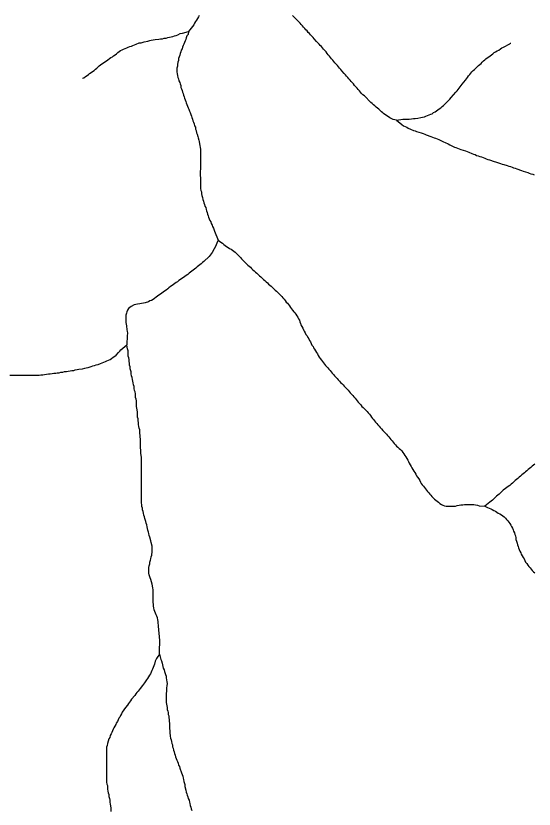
# Model space of a CAD drawing. Extents: x 652.3 to 678, y 7316.9 to 7344.9.
# Drawn here: x 659.211 to 660.791, y 7322.592 to 7325.012 of the extents above; entities that cross this region are included whole.
import ezdxf

# ---------------------------------------------------------------- set-up
doc = ezdxf.new("R2010")
doc.units = 0
doc.header["$LTSCALE"] = 0.032
doc.layers.add('7', color=7, linetype='Continuous', lineweight=25)

msp = doc.modelspace()

# ---------------------------------------------------------------- linework, layer by layer
at = {"layer": '7'}
msp.add_line((659.5496, 7324.0163), (659.5496, 7324.009), dxfattribs=at)
for points in [[(659.77, 7325.0139), (659.7676, 7325.0092), (659.7645, 7325.0044), (659.7621, 7324.9996), (659.7589, 7324.9948), (659.7557, 7324.9901), (659.7533, 7324.9853), (659.7374, 7324.9646)], [(660.3716, 7324.6941), (660.3612, 7324.6964), (660.3517, 7324.7012), (660.3469, 7324.7044), (660.3421, 7324.7076), (660.3382, 7324.7108), (660.3334, 7324.7132), (660.3294, 7324.7163), (660.3254, 7324.7195), (660.3214, 7324.7235), (660.3175, 7324.7275), (660.3135, 7324.7307), (660.3095, 7324.7338), (660.3055, 7324.7378), (660.3016, 7324.741), (660.2976, 7324.745), (660.2936, 7324.7482), (660.2737, 7324.7681), (660.2689, 7324.7712), (660.2649, 7324.7752), (660.2618, 7324.78), (660.2586, 7324.784), (660.2546, 7324.788), (660.2514, 7324.7919), (660.2435, 7324.7999), (660.2403, 7324.8047), (660.2363, 7324.8086), (660.2331, 7324.8126), (660.2299, 7324.8166), (660.226, 7324.8206), (660.2228, 7324.8246), (660.2188, 7324.8285), (660.2156, 7324.8325), (660.2116, 7324.8365), (660.2053, 7324.8444), (660.2013, 7324.8484), (660.1981, 7324.8532), (660.1949, 7324.8572), (660.1917, 7324.8612), (660.1838, 7324.8691), (660.1774, 7324.8771), (660.1734, 7324.881), (660.1671, 7324.889), (660.1631, 7324.893), (660.1599, 7324.8978), (660.1567, 7324.9025), (660.1488, 7324.9105), (660.1456, 7324.9145), (660.1424, 7324.9184), (660.1384, 7324.9224), (660.1353, 7324.9264), (660.1313, 7324.9304), (660.1281, 7324.9344), (660.1201, 7324.9423), (660.117, 7324.9463), (660.1138, 7324.9503), (660.1098, 7324.9542), (660.1066, 7324.9582), (660.1026, 7324.9614), (660.0994, 7324.9662), (660.0955, 7324.9702), (660.0923, 7324.9741), (660.0883, 7324.9781), (660.0851, 7324.9821), (660.0811, 7324.9861), (660.078, 7324.9901), (660.0581, 7325.0099), (660.0541, 7325.0131)], [(659.4136, 7324.8219), (659.4144, 7324.8222), (659.4183, 7324.8238), (659.4231, 7324.8269), (659.4279, 7324.8301), (659.4319, 7324.8333), (659.4358, 7324.8365), (659.4406, 7324.8397), (659.4446, 7324.8429), (659.4494, 7324.846), (659.4533, 7324.85), (659.4573, 7324.8532), (659.4613, 7324.8564), (659.4653, 7324.8596), (659.4693, 7324.8627), (659.4732, 7324.8659), (659.478, 7324.8691), (659.482, 7324.8723), (659.4868, 7324.8755), (659.4915, 7324.8787), (659.4963, 7324.8818), (659.5003, 7324.885), (659.5051, 7324.8874), (659.509, 7324.8906), (659.5138, 7324.8938), (659.5178, 7324.897), (659.5218, 7324.9001), (659.5258, 7324.9033), (659.5297, 7324.9065), (659.5345, 7324.9089), (659.5393, 7324.9105), (659.5488, 7324.9153), (659.5536, 7324.9169), (659.5584, 7324.9184), (659.5632, 7324.92), (659.5679, 7324.9224), (659.5727, 7324.924), (659.5775, 7324.9264), (659.587, 7324.9296), (659.5926, 7324.9304), (659.6021, 7324.9336), (659.6133, 7324.9352), (659.6189, 7324.9367), (659.6236, 7324.9383), (659.6292, 7324.9391), (659.6356, 7324.9399), (659.6467, 7324.9415), (659.6523, 7324.9423), (659.6578, 7324.9423), (659.6634, 7324.9439), (659.669, 7324.9447), (659.6738, 7324.9463), (659.6793, 7324.9471), (659.6841, 7324.9487), (659.6897, 7324.9495), (659.6944, 7324.9511), (659.7, 7324.9527), (659.7048, 7324.9542), (659.7119, 7324.9582), (659.7191, 7324.9598), (659.7374, 7324.9646)], [(659.7374, 7324.9646), (659.7358, 7324.9558), (659.7326, 7324.9511), (659.7302, 7324.9455), (659.7287, 7324.9407), (659.7271, 7324.9359)], [(659.7271, 7324.9359), (659.7247, 7324.9312), (659.7231, 7324.9264), (659.7207, 7324.9216), (659.7191, 7324.9169), (659.7175, 7324.9121), (659.7151, 7324.9073), (659.7135, 7324.9025), (659.7119, 7324.8978), (659.7104, 7324.8922), (659.7088, 7324.8874), (659.7072, 7324.8818), (659.7064, 7324.8763), (659.7048, 7324.8707), (659.704, 7324.8643), (659.7032, 7324.8588), (659.7016, 7324.8524), (659.7016, 7324.8468), (659.7016, 7324.8413), (659.7024, 7324.8357), (659.704, 7324.8301), (659.7048, 7324.8246), (659.7072, 7324.8198), (659.708, 7324.8142), (659.7104, 7324.8094), (659.7119, 7324.8047), (659.7135, 7324.7999), (659.7143, 7324.7943), (659.7159, 7324.7895), (659.7175, 7324.7848), (659.7191, 7324.78), (659.7207, 7324.7752), (659.7223, 7324.7704), (659.7239, 7324.7657), (659.7255, 7324.7609), (659.7271, 7324.7561), (659.7287, 7324.7513), (659.7302, 7324.7466), (659.7318, 7324.7418), (659.7342, 7324.737), (659.7366, 7324.7323), (659.7382, 7324.7275), (659.7398, 7324.7219), (659.7422, 7324.7171), (659.7446, 7324.7116), (659.7462, 7324.7068), (659.7478, 7324.702), (659.7493, 7324.6972), (659.7509, 7324.6925), (659.7525, 7324.6877), (659.7541, 7324.6829), (659.7557, 7324.6773), (659.7581, 7324.6726), (659.7589, 7324.667), (659.7605, 7324.6622), (659.7621, 7324.6559), (659.7637, 7324.6511), (659.7653, 7324.6447), (659.7668, 7324.64), (659.7684, 7324.6336), (659.77, 7324.6288), (659.7708, 7324.6224), (659.7716, 7324.6169), (659.7724, 7324.6113), (659.774, 7324.6057), (659.774, 7324.6002), (659.774, 7324.5946), (659.774, 7324.589), (659.774, 7324.5835), (659.774, 7324.5779), (659.774, 7324.5723), (659.774, 7324.5667), (659.774, 7324.5612), (659.774, 7324.5556), (659.774, 7324.55), (659.774, 7324.5445), (659.7732, 7324.5389), (659.7732, 7324.5333), (659.7732, 7324.5246), (659.774, 7324.519), (659.774, 7324.5134), (659.774, 7324.5079), (659.774, 7324.5023), (659.774, 7324.4967), (659.774, 7324.4912), (659.774, 7324.4856), (659.7748, 7324.48), (659.7764, 7324.4752), (659.7772, 7324.4697), (659.778, 7324.4641), (659.7796, 7324.4585), (659.7812, 7324.4522), (659.7828, 7324.4474), (659.7844, 7324.4418), (659.7859, 7324.4371), (659.7875, 7324.4323), (659.7899, 7324.4275), (659.7907, 7324.4219), (659.7923, 7324.4172), (659.7939, 7324.4124), (659.7955, 7324.4076)], [(660.3907, 7324.6972), (660.4106, 7324.6972), (660.4169, 7324.698), (660.4233, 7324.6988), (660.4289, 7324.6996), (660.4368, 7324.7004), (660.4456, 7324.702), (660.4511, 7324.7036), (660.4567, 7324.7044), (660.4615, 7324.706), (660.4663, 7324.7084), (660.471, 7324.71), (660.4758, 7324.7124), (660.4806, 7324.714), (660.4846, 7324.7171), (660.4893, 7324.7195), (660.4933, 7324.7227), (660.4973, 7324.7259), (660.5021, 7324.7291), (660.5068, 7324.7323), (660.5108, 7324.7362), (660.5148, 7324.7394), (660.5188, 7324.7426), (660.5228, 7324.7466), (660.5347, 7324.7585), (660.5379, 7324.7633), (660.5458, 7324.7712), (660.5522, 7324.7792), (660.5562, 7324.7832), (660.5594, 7324.788), (660.5689, 7324.7999), (660.5721, 7324.8039), (660.5816, 7324.8158), (660.5848, 7324.8206), (660.588, 7324.8246), (660.5912, 7324.8293), (660.5952, 7324.8333), (660.5983, 7324.8373), (660.6015, 7324.8421), (660.6055, 7324.846), (660.6095, 7324.8492), (660.6174, 7324.8572), (660.6214, 7324.8612), (660.6254, 7324.8643), (660.6294, 7324.8675), (660.6326, 7324.8715), (660.6365, 7324.8747), (660.6405, 7324.8779), (660.6445, 7324.881), (660.6485, 7324.8842), (660.6532, 7324.8874), (660.6572, 7324.8906), (660.6612, 7324.8938), (660.6652, 7324.897), (660.6692, 7324.9001), (660.6739, 7324.9025), (660.6787, 7324.9057), (660.6835, 7324.9081), (660.6883, 7324.9113), (660.693, 7324.9145), (660.6978, 7324.9169), (660.7169, 7324.9272), (660.7197, 7324.9287), (660.72, 7324.9289)], [(660.3716, 7324.6941), (660.3716, 7324.6941), (660.3907, 7324.6972)], [(660.3716, 7324.6941), (660.3883, 7324.6805), (660.3931, 7324.6773), (660.4026, 7324.6726), (660.4074, 7324.6702), (660.4145, 7324.667), (660.4233, 7324.663), (660.4281, 7324.6614), (660.4328, 7324.6598), (660.4472, 7324.6551), (660.4527, 7324.6535), (660.4575, 7324.6511), (660.4623, 7324.6495), (660.4766, 7324.6447), (660.4814, 7324.6423), (660.4862, 7324.6407), (660.4909, 7324.6392), (660.4957, 7324.6368), (660.5005, 7324.6352), (660.5148, 7324.628), (660.5196, 7324.6264), (660.5291, 7324.6217), (660.5339, 7324.6193), (660.5482, 7324.6121), (660.553, 7324.6105), (660.5578, 7324.6089), (660.5625, 7324.6065), (660.5673, 7324.6049), (660.5816, 7324.6002), (660.5872, 7324.5986), (660.592, 7324.5962), (660.6015, 7324.593), (660.6063, 7324.5906), (660.6111, 7324.589), (660.6158, 7324.5866), (660.6206, 7324.585), (660.6254, 7324.5835), (660.631, 7324.5819), (660.6405, 7324.5787), (660.6453, 7324.5763), (660.6501, 7324.5747), (660.6548, 7324.5731), (660.6692, 7324.5683), (660.6739, 7324.5667), (660.6883, 7324.562), (660.6938, 7324.5604), (660.6994, 7324.5588), (660.7089, 7324.5556), (660.7137, 7324.554), (660.7193, 7324.5532), (660.7241, 7324.5508), (660.7288, 7324.5492), (660.7336, 7324.5477), (660.7384, 7324.5453), (660.7527, 7324.5405), (660.7575, 7324.5389), (660.7718, 7324.5341), (660.7766, 7324.5325), (660.7814, 7324.5309), (660.7869, 7324.5294), (660.7917, 7324.5278)], [(659.7955, 7324.4076), (659.7971, 7324.4028), (659.7987, 7324.3981), (659.8003, 7324.3933), (659.8027, 7324.3885), (659.805, 7324.3837), (659.8066, 7324.379), (659.809, 7324.3742), (659.8106, 7324.3694), (659.813, 7324.3646), (659.817, 7324.3551), (659.8273, 7324.328)], [(659.8273, 7324.328), (659.8233, 7324.3185), (659.8218, 7324.3137), (659.8194, 7324.3089), (659.8154, 7324.3018), (659.8098, 7324.2906), (659.8003, 7324.2787), (659.7844, 7324.2628), (659.7804, 7324.2596), (659.7756, 7324.2564), (659.7716, 7324.2532), (659.7676, 7324.2501), (659.7637, 7324.2469), (659.7597, 7324.2429), (659.7557, 7324.2397), (659.7517, 7324.2365), (659.7478, 7324.2334), (659.7438, 7324.2302), (659.739, 7324.227), (659.735, 7324.2238), (659.7302, 7324.2206), (659.7263, 7324.2174), (659.7215, 7324.2143), (659.7167, 7324.2111), (659.7127, 7324.2079), (659.708, 7324.2055), (659.704, 7324.2015), (659.6992, 7324.1991), (659.6952, 7324.196), (659.6913, 7324.1928), (659.6873, 7324.1896), (659.6825, 7324.1864), (659.6777, 7324.1832), (659.6738, 7324.1792), (659.669, 7324.1761), (659.6642, 7324.1729), (659.6602, 7324.1697), (659.6562, 7324.1665), (659.6515, 7324.1633), (659.6467, 7324.1602), (659.6427, 7324.157), (659.6387, 7324.1538), (659.634, 7324.1506), (659.6292, 7324.1474), (659.6244, 7324.1442), (659.6196, 7324.1426), (659.6149, 7324.1403), (659.6053, 7324.1371), (659.5998, 7324.1363), (659.5942, 7324.1347), (659.5886, 7324.1339), (659.5822, 7324.1331), (659.5767, 7324.1323), (659.5719, 7324.1307), (659.5624, 7324.1259), (659.5584, 7324.1228), (659.5544, 7324.1196), (659.5512, 7324.1148), (659.5496, 7324.11), (659.548, 7324.1052), (659.5464, 7324.0997), (659.5464, 7324.0774), (659.5472, 7324.0718), (659.548, 7324.0663), (659.5488, 7324.0551), (659.5504, 7324.0503), (659.5512, 7324.0448), (659.5504, 7324.0368), (659.5504, 7324.0257), (659.5496, 7324.0201), (659.5496, 7324.0163)], [(659.8273, 7324.328), (659.8361, 7324.3225), (659.8408, 7324.3193), (659.8448, 7324.3153), (659.8488, 7324.3121), (659.8536, 7324.3089), (659.8584, 7324.3058), (659.8623, 7324.3026), (659.8671, 7324.3002), (659.8719, 7324.2978), (659.8759, 7324.2946), (659.8798, 7324.2914), (659.8838, 7324.2875), (659.8878, 7324.2835), (659.8918, 7324.2795), (659.8957, 7324.2755), (659.8989, 7324.2715), (659.9029, 7324.2676), (659.9061, 7324.2636), (659.9101, 7324.2596), (659.9141, 7324.2556), (659.918, 7324.2517), (659.922, 7324.2485), (659.926, 7324.2453), (659.9292, 7324.2413), (659.9331, 7324.2381), (659.9371, 7324.2342), (659.9419, 7324.231), (659.9459, 7324.227), (659.9499, 7324.223), (659.9538, 7324.2198), (659.9578, 7324.2159), (659.9618, 7324.2119), (659.9658, 7324.2079), (659.9697, 7324.2047), (659.9737, 7324.2007), (659.9777, 7324.1975), (659.9817, 7324.1944), (659.9857, 7324.1912), (659.9896, 7324.188), (659.9936, 7324.184), (659.9976, 7324.18), (660.0016, 7324.1761), (660.0056, 7324.1721), (660.0095, 7324.1681), (660.0135, 7324.1641), (660.0175, 7324.1602), (660.0215, 7324.1562), (660.0254, 7324.1522), (660.0286, 7324.1482), (660.0318, 7324.1442), (660.035, 7324.1395), (660.039, 7324.1355), (660.0422, 7324.1315), (660.0453, 7324.1275), (660.0485, 7324.1228), (660.0517, 7324.1188), (660.0549, 7324.1148), (660.0581, 7324.11), (660.0613, 7324.106), (660.0644, 7324.1021), (660.0676, 7324.0973), (660.0708, 7324.0933), (660.0732, 7324.0885), (660.0756, 7324.0838), (660.0772, 7324.079), (660.0788, 7324.0742), (660.0803, 7324.0694), (660.0827, 7324.0647), (660.0859, 7324.0599), (660.0883, 7324.0551), (660.0899, 7324.0503), (660.0931, 7324.0456), (660.0955, 7324.0408), (660.0987, 7324.036), (660.101, 7324.0313), (660.1042, 7324.0273), (660.1066, 7324.0225), (660.109, 7324.0177), (660.1114, 7324.0129), (660.1138, 7324.0082), (660.117, 7324.0042), (660.1185, 7323.9994), (660.1217, 7323.9954), (660.1241, 7323.9907), (660.1273, 7323.9859), (660.1305, 7323.9811), (660.1329, 7323.9763), (660.136, 7323.9716), (660.1392, 7323.9668)], [(659.1924, 7323.9167), (659.2313, 7323.9167), (659.2369, 7323.9159), (659.2759, 7323.9159), (659.2815, 7323.9167), (659.287, 7323.9175), (659.2926, 7323.9175), (659.2982, 7323.9183), (659.3046, 7323.9191), (659.3101, 7323.9199), (659.3157, 7323.9207), (659.3213, 7323.9214), (659.3268, 7323.9222), (659.3324, 7323.9222), (659.3372, 7323.9238), (659.3427, 7323.9238), (659.3483, 7323.9254), (659.3539, 7323.9254), (659.3595, 7323.927), (659.365, 7323.927), (659.3698, 7323.9286), (659.3762, 7323.9294), (659.3817, 7323.9302), (659.3873, 7323.931), (659.3921, 7323.9326), (659.3976, 7323.9334), (659.4032, 7323.9342), (659.4144, 7323.9358), (659.4207, 7323.9374), (659.4255, 7323.939), (659.4311, 7323.9397), (659.4406, 7323.9429), (659.4454, 7323.9445), (659.451, 7323.9461), (659.4557, 7323.9477), (659.4613, 7323.9493), (659.4685, 7323.9517), (659.4788, 7323.9557), (659.4836, 7323.958), (659.4884, 7323.9596), (659.4979, 7323.9644), (659.5027, 7323.9676), (659.5075, 7323.9708), (659.5122, 7323.974), (659.5162, 7323.9771), (659.5242, 7323.9851), (659.5281, 7323.9891), (659.5313, 7323.9939), (659.5496, 7324.009)], [(659.5695, 7323.8864), (659.5687, 7323.8928), (659.5679, 7323.8984), (659.5663, 7323.9031), (659.5655, 7323.9087), (659.5639, 7323.9143), (659.5624, 7323.9207), (659.5624, 7323.9262), (659.5592, 7323.9358), (659.5592, 7323.9421), (659.5576, 7323.9469), (659.5568, 7323.9525), (659.556, 7323.958), (659.556, 7323.9636), (659.5552, 7323.9692), (659.5536, 7323.974), (659.5528, 7323.9795), (659.5528, 7323.9907), (659.5512, 7323.9962), (659.5504, 7324.0018), (659.5496, 7324.009)], [(660.1392, 7323.9668), (660.1424, 7323.962), (660.1456, 7323.958), (660.1488, 7323.9541), (660.152, 7323.9501), (660.1551, 7323.9461), (660.1591, 7323.9421), (660.1623, 7323.9382), (660.1655, 7323.9342), (660.1695, 7323.9302), (660.1726, 7323.9262), (660.1758, 7323.9222), (660.179, 7323.9183), (660.1822, 7323.9143), (660.1862, 7323.9103), (660.1902, 7323.9063), (660.1941, 7323.9023), (660.1973, 7323.8984), (660.2005, 7323.8944), (660.2045, 7323.8904), (660.2085, 7323.8864), (660.2124, 7323.8825), (660.2164, 7323.8785), (660.2204, 7323.8745), (660.2244, 7323.8705), (660.2276, 7323.8665), (660.2307, 7323.8626), (660.2347, 7323.8586), (660.2379, 7323.8538), (660.2419, 7323.8498), (660.2451, 7323.8459), (660.2482, 7323.8419), (660.2514, 7323.8379), (660.2546, 7323.8339), (660.2586, 7323.8299), (660.2626, 7323.826), (660.2657, 7323.8212), (660.2697, 7323.8172), (660.2737, 7323.8132), (660.2785, 7323.81), (660.2817, 7323.8053), (660.2856, 7323.8013), (660.2888, 7323.7973), (660.292, 7323.7933), (660.2952, 7323.7886), (660.2984, 7323.7846), (660.3016, 7323.7806), (660.3047, 7323.7766), (660.3079, 7323.7727), (660.3111, 7323.7687), (660.3151, 7323.7647), (660.3183, 7323.7607), (660.3222, 7323.7567), (660.3262, 7323.7528), (660.3294, 7323.748), (660.3334, 7323.744), (660.3374, 7323.74), (660.3413, 7323.7361), (660.3445, 7323.7321), (660.3477, 7323.7281), (660.3509, 7323.7241), (660.3541, 7323.7201), (660.358, 7323.7162), (660.3612, 7323.7122), (660.3644, 7323.7082), (660.3684, 7323.7042), (660.3716, 7323.7002), (660.3755, 7323.6971), (660.3795, 7323.6931), (660.3835, 7323.6891), (660.3875, 7323.6851), (660.3907, 7323.6804), (660.3939, 7323.6764), (660.397, 7323.6716), (660.4002, 7323.6668), (660.4034, 7323.6621), (660.4058, 7323.6573), (660.4082, 7323.6525), (660.4106, 7323.6477), (660.4129, 7323.643), (660.4161, 7323.6382), (660.4185, 7323.6334), (660.4217, 7323.6286), (660.4249, 7323.6239), (660.4273, 7323.6191), (660.4305, 7323.6143), (660.4328, 7323.6095), (660.436, 7323.6048), (660.4392, 7323.6), (660.4424, 7323.5952), (660.4448, 7323.5904), (660.4472, 7323.5857), (660.4503, 7323.5817), (660.4535, 7323.5777), (660.4567, 7323.5737), (660.4599, 7323.5698), (660.4631, 7323.5658), (660.4663, 7323.5618), (660.4702, 7323.5578), (660.4734, 7323.5538), (660.4766, 7323.5499)], [(659.6483, 7323.0653), (659.6491, 7323.082), (659.6491, 7323.0876), (659.6499, 7323.0931), (659.6499, 7323.1098), (659.6491, 7323.1154), (659.6491, 7323.121), (659.6475, 7323.1258), (659.6475, 7323.1313), (659.6467, 7323.1369), (659.6467, 7323.1425), (659.6459, 7323.148), (659.6459, 7323.1544), (659.6443, 7323.1592), (659.6443, 7323.1647), (659.6435, 7323.1703), (659.6427, 7323.1759), (659.6403, 7323.1807), (659.6387, 7323.1854), (659.6364, 7323.1902), (659.6348, 7323.195), (659.6324, 7323.2006), (659.6316, 7323.2061), (659.6308, 7323.2117), (659.63, 7323.2173), (659.6292, 7323.2228), (659.6292, 7323.2618), (659.6284, 7323.2674), (659.6268, 7323.2785), (659.622, 7323.2929), (659.6204, 7323.2976), (659.6173, 7323.3072), (659.6165, 7323.3127), (659.6165, 7323.3295), (659.6173, 7323.335), (659.6189, 7323.3406), (659.6196, 7323.3462), (659.6212, 7323.3517), (659.6228, 7323.3565), (659.6236, 7323.3621), (659.6252, 7323.3669), (659.6268, 7323.378), (659.6268, 7323.3947), (659.6236, 7323.4058), (659.622, 7323.4114), (659.6189, 7323.4225), (659.6173, 7323.4273), (659.6165, 7323.4329), (659.6149, 7323.4377), (659.6133, 7323.4432), (659.6125, 7323.4488), (659.6109, 7323.4536), (659.6101, 7323.4599), (659.6085, 7323.4647), (659.6069, 7323.4695), (659.6037, 7323.479), (659.6029, 7323.4846), (659.6013, 7323.4894), (659.6005, 7323.4958), (659.599, 7323.5005), (659.5974, 7323.5053), (659.5966, 7323.5109), (659.595, 7323.5156), (659.595, 7323.5212), (659.5942, 7323.5268), (659.5942, 7323.6215), (659.5934, 7323.627), (659.5942, 7323.6326), (659.5942, 7323.6382), (659.5934, 7323.6438), (659.5934, 7323.666), (659.5918, 7323.6772), (659.5918, 7323.6883), (659.591, 7323.6939), (659.591, 7323.7217), (659.5902, 7323.7273), (659.5894, 7323.7329), (659.5886, 7323.7384), (659.5886, 7323.7496), (659.587, 7323.7544), (659.5862, 7323.7599), (659.5846, 7323.7663), (659.5846, 7323.7719), (659.5838, 7323.7774), (659.5838, 7323.783), (659.5822, 7323.7878), (659.5815, 7323.7933), (659.5815, 7323.8045), (659.5799, 7323.8156), (659.5791, 7323.8212), (659.5783, 7323.8268), (659.5783, 7323.8379), (659.5775, 7323.8435), (659.5759, 7323.8482), (659.5751, 7323.8538), (659.5751, 7323.8594), (659.5743, 7323.865), (659.5727, 7323.8697), (659.5719, 7323.8761), (659.5711, 7323.8817), (659.5695, 7323.8864)], [(660.7933, 7323.6453), (660.7893, 7323.6422), (660.7853, 7323.639), (660.7814, 7323.635), (660.7774, 7323.6318), (660.7734, 7323.6286), (660.7694, 7323.6247), (660.7654, 7323.6215), (660.7615, 7323.6183), (660.7575, 7323.6151), (660.7535, 7323.6119), (660.7495, 7323.6079), (660.7455, 7323.6048), (660.7416, 7323.6016), (660.7376, 7323.5984), (660.7336, 7323.5952), (660.7257, 7323.5873), (660.7209, 7323.5841), (660.7169, 7323.5801), (660.7121, 7323.5769), (660.7042, 7323.5705), (660.697, 7323.565), (660.693, 7323.561), (660.6883, 7323.5578)], [(660.6883, 7323.5578), (660.6843, 7323.5538), (660.6803, 7323.5499), (660.6763, 7323.5467), (660.6723, 7323.5427), (660.6684, 7323.5395), (660.6644, 7323.5355), (660.6604, 7323.5324), (660.6564, 7323.5292), (660.6405, 7323.5172)], [(660.4766, 7323.5499), (660.4798, 7323.5459), (660.4838, 7323.5419), (660.4877, 7323.5379), (660.4917, 7323.5347), (660.4957, 7323.5316), (660.4997, 7323.5284), (660.5037, 7323.5252), (660.5084, 7323.522), (660.5132, 7323.5196), (660.518, 7323.518), (660.5235, 7323.5172), (660.5291, 7323.5172), (660.5347, 7323.5172), (660.5403, 7323.5172), (660.5458, 7323.5172), (660.5514, 7323.5172), (660.557, 7323.5188), (660.5625, 7323.5196), (660.5681, 7323.5204), (660.5737, 7323.5204), (660.5785, 7323.522), (660.584, 7323.522), (660.5896, 7323.522), (660.5968, 7323.522), (660.6023, 7323.522), (660.6079, 7323.522), (660.6127, 7323.5204), (660.6182, 7323.5196), (660.6238, 7323.518), (660.6405, 7323.5172)], [(660.6405, 7323.5172), (660.6493, 7323.5125), (660.654, 7323.5101), (660.6588, 7323.5085), (660.6636, 7323.5061), (660.6684, 7323.5037), (660.6731, 7323.5013), (660.6779, 7323.4989), (660.6819, 7323.4958), (660.6867, 7323.4934), (660.6914, 7323.4902), (660.6954, 7323.487), (660.7002, 7323.4838), (660.7042, 7323.4798), (660.7074, 7323.4759), (660.7113, 7323.4719), (660.7145, 7323.4679), (660.7177, 7323.4639), (660.7201, 7323.4592), (660.7225, 7323.4544), (660.7249, 7323.4496), (660.7272, 7323.4448), (660.7288, 7323.4401), (660.7312, 7323.4353), (660.7328, 7323.4305), (660.7344, 7323.4257), (660.7352, 7323.4202), (660.736, 7323.4146), (660.7376, 7323.4098), (660.7392, 7323.4035), (660.7408, 7323.3987), (660.7424, 7323.3939), (660.744, 7323.3891), (660.7455, 7323.3844), (660.7479, 7323.3796), (660.7503, 7323.3748), (660.7519, 7323.37), (660.7551, 7323.3653), (660.7575, 7323.3605), (660.7607, 7323.3557), (660.7631, 7323.3509), (660.7654, 7323.3462), (660.7686, 7323.3414), (660.7718, 7323.3366), (660.775, 7323.3326), (660.779, 7323.3287), (660.7821, 7323.3247), (660.7853, 7323.3207), (660.7893, 7323.3167), (660.7933, 7323.3135)], [(659.6483, 7323.0653), (659.6395, 7323.0518), (659.6356, 7323.0438), (659.634, 7323.0343), (659.6316, 7323.0295), (659.6292, 7323.0247), (659.6276, 7323.0199), (659.6252, 7323.0152), (659.6236, 7323.0104), (659.6212, 7323.0056), (659.6181, 7323.0008), (659.6157, 7322.9961), (659.6125, 7322.9913), (659.6093, 7322.9873), (659.6029, 7322.9778), (659.5966, 7322.9698), (659.5902, 7322.9603), (659.5838, 7322.9523), (659.5799, 7322.9483), (659.5767, 7322.9443), (659.5735, 7322.9396), (659.5639, 7322.9276), (659.5608, 7322.9229), (659.5544, 7322.9149), (659.5512, 7322.9101), (659.5449, 7322.9022), (659.5353, 7322.8878), (659.5329, 7322.8831), (659.5297, 7322.8783), (659.5281, 7322.8735), (659.525, 7322.8695), (659.5226, 7322.8648), (659.5202, 7322.86)], [(659.6483, 7323.0653), (659.6531, 7323.0494), (659.6547, 7323.0446), (659.657, 7323.0374), (659.6586, 7323.0279), (659.6602, 7323.0223), (659.6626, 7323.0175), (659.6642, 7323.0128), (659.6674, 7323.0032), (659.669, 7322.9984), (659.669, 7322.9929), (659.6706, 7322.9865), (659.6714, 7322.9809), (659.6722, 7322.9754), (659.6714, 7322.9682), (659.6706, 7322.9626), (659.6698, 7322.9571), (659.6698, 7322.9515), (659.669, 7322.9459), (659.669, 7322.9181), (659.6698, 7322.9125), (659.6714, 7322.9077), (659.6722, 7322.9022), (659.6722, 7322.8966), (659.6738, 7322.8918), (659.6753, 7322.8871), (659.6753, 7322.8815), (659.6769, 7322.8767), (659.6777, 7322.8711), (659.6785, 7322.8656), (659.6785, 7322.86), (659.6793, 7322.8544), (659.6793, 7322.8377), (659.6801, 7322.8321), (659.6801, 7322.8266), (659.6817, 7322.8154), (659.6825, 7322.8091), (659.6841, 7322.8043), (659.6849, 7322.7987), (659.6865, 7322.7932)], [(659.5202, 7322.86), (659.517, 7322.8552), (659.5154, 7322.8504), (659.5122, 7322.8457), (659.5098, 7322.8409), (659.5075, 7322.8361), (659.5059, 7322.8314), (659.5035, 7322.8266), (659.5011, 7322.8218), (659.4987, 7322.817), (659.4971, 7322.8115), (659.4947, 7322.8067), (659.4899, 7322.7924), (659.4892, 7322.7868), (659.4876, 7322.7812), (659.4876, 7322.6746), (659.4884, 7322.669), (659.4899, 7322.6643), (659.4907, 7322.6587), (659.4907, 7322.6531), (659.4915, 7322.6475), (659.4923, 7322.642), (659.4939, 7322.6372), (659.4939, 7322.6308), (659.4963, 7322.6253), (659.4971, 7322.6197), (659.4971, 7322.6141), (659.4987, 7322.6078), (659.5003, 7322.5966), (659.5003, 7322.5855)], [(659.6865, 7322.7932), (659.6881, 7322.7884), (659.6889, 7322.7828), (659.6905, 7322.778), (659.6913, 7322.7725), (659.6936, 7322.7677), (659.6944, 7322.7621), (659.6968, 7322.7574), (659.6976, 7322.7518), (659.7, 7322.747), (659.7016, 7322.7422), (659.704, 7322.7375), (659.7056, 7322.7327), (659.7072, 7322.7271), (659.7096, 7322.7223), (659.7112, 7322.7176), (659.7159, 7322.7032), (659.7175, 7322.6977), (659.7199, 7322.6929), (659.7207, 7322.6873), (659.7223, 7322.6826), (659.7231, 7322.677), (659.7263, 7322.6674), (659.7263, 7322.6611), (659.7295, 7322.6499), (659.7302, 7322.6444), (659.7318, 7322.6396), (659.7334, 7322.6348), (659.735, 7322.63), (659.7366, 7322.6245), (659.739, 7322.6197), (659.7398, 7322.6141), (659.7414, 7322.6094), (659.7422, 7322.6038), (659.7446, 7322.599), (659.7454, 7322.5934), (659.747, 7322.5887)]]:
    msp.add_lwpolyline(points, dxfattribs=at)

doc.saveas('drawing.dxf')
